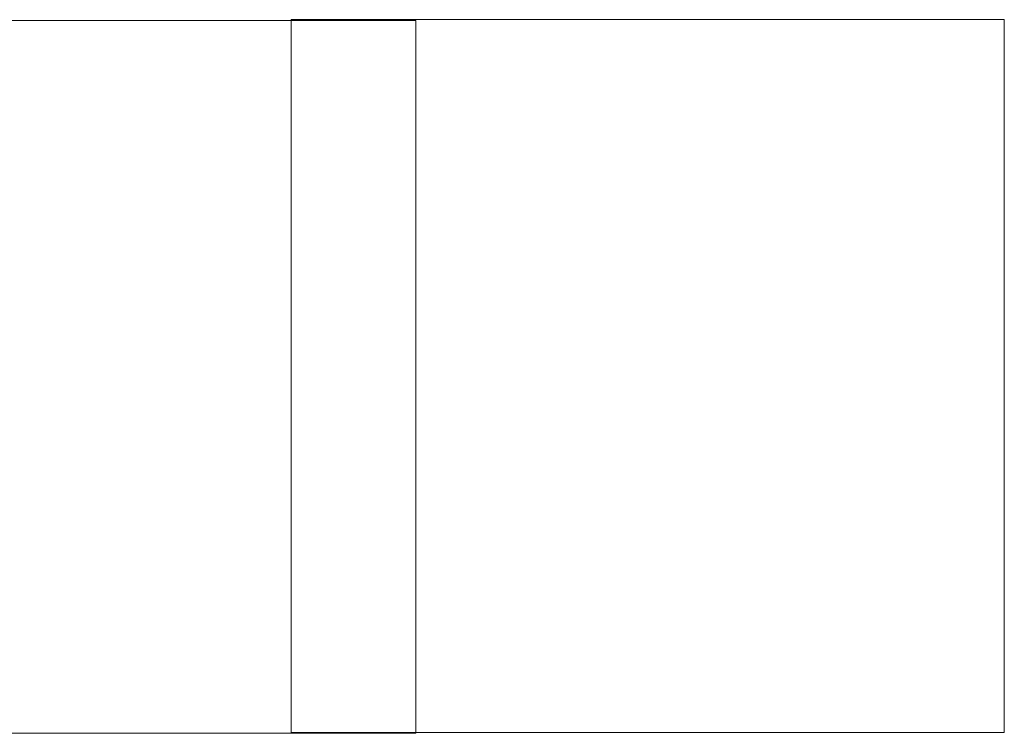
# Model space of a CAD drawing. Header units: inches. Extents: x 1 to 109, y 1 to 85.
# Tile 590 of 656: x 88.644 to 88.874, y 24.915 to 25.082. Entities that reach past the tile are written whole.
import ezdxf

# ---------------------------------------------------------------- set-up
doc = ezdxf.new("R2010")
doc.units = ezdxf.units.IN
doc.header["$MEASUREMENT"] = 0

msp = doc.modelspace()

# ---------------------------------------------------------------- linework, layer by layer
at = {"color": 7, "linetype": 'Continuous', "lineweight": 15, "ltscale": 5}
for p, q in [((88.73664, 25.08144), (88.56998, 25.08144)), ((88.70748, 25.08161), (88.87414, 25.08161)), ((88.70748, 24.91494), (88.70748, 25.08161)), ((88.73664, 24.91477), (88.73664, 25.08144)), ((88.87414, 25.08161), (88.87414, 24.91494)), ((88.87414, 24.91494), (88.70748, 24.91494)), ((88.56998, 24.91477), (88.73664, 24.91477))]:
    msp.add_line(p, q, dxfattribs=at)

doc.saveas('drawing.dxf')
